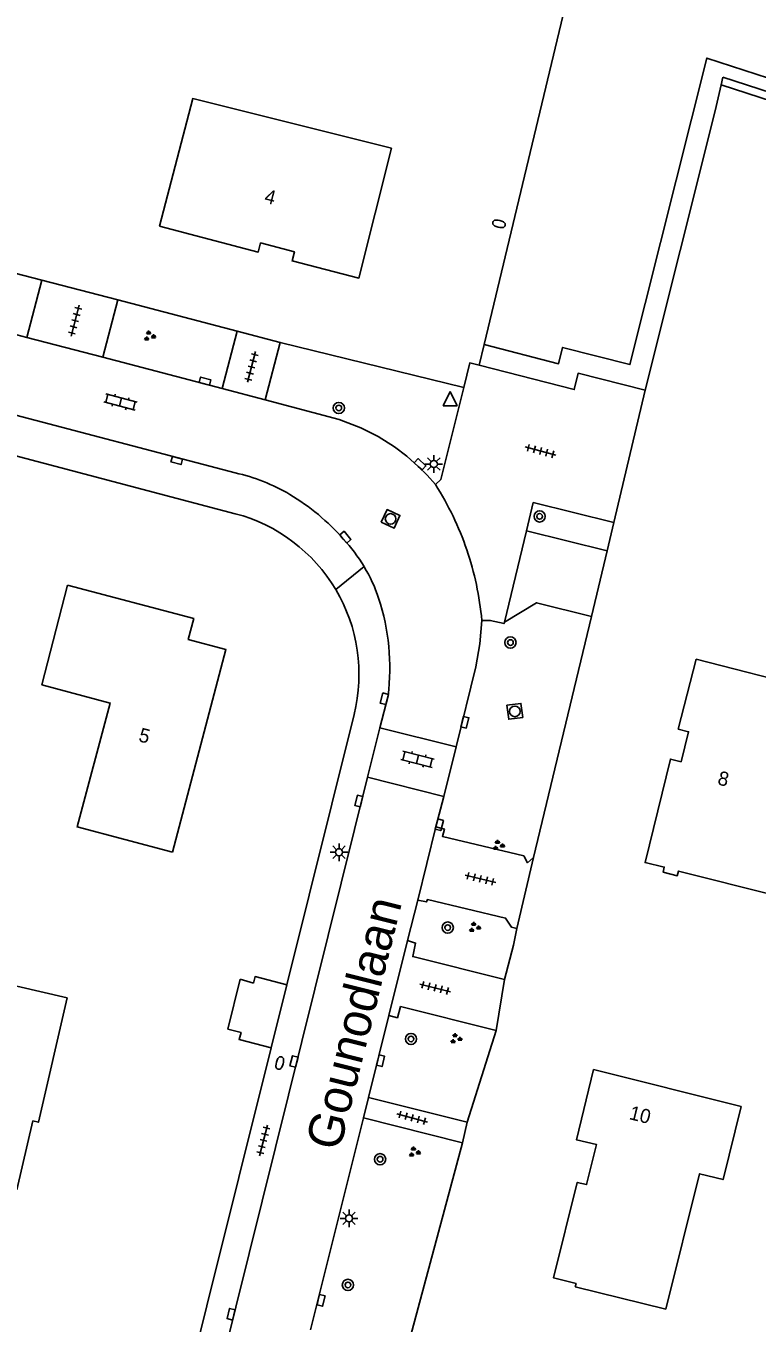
# Model space of a CAD drawing. Extents: x 132999 to 136000, y 398499 to 400501.
# Drawn here: x 133306.4 to 133358.2, y 399250.4 to 399342.3 of the extents above; entities that cross this region are included whole.
import ezdxf

# ---------------------------------------------------------------- set-up
doc = ezdxf.new("R2010")
doc.units = 0
for name, color, linetype in [('gg-afsc-hekwerk', 7, 'Continuous'), ('gg-anno-huisnummerreeks BGT', 7, 'Continuous'), ('gg-anno-openbare ruimte label', 7, 'Continuous'), ('gg-bbg-gedigitaliseerde bebouwing', 7, 'Continuous'), ('gg-bbg-hoofdgebouw', 7, 'Continuous'), ('gg-knt-verharding', 7, 'Continuous'), ('gt-grn-groengrens', 7, 'Continuous'), ('gt-grn-vlakafsluiter', 7, 'Continuous'), ('gt-grn-weggrens', 7, 'Continuous'), ('gt-symb-boom', 7, 'Continuous'), ('gt-symb-brandkraan', 7, 'Continuous'), ('gt-symb-groenvak', 7, 'Continuous'), ('gt-symb-klinker verharding', 7, 'Continuous'), ('gt-symb-kolk', 7, 'Continuous'), ('gt-symb-lichtmast', 7, 'Continuous'), ('gt-symb-rioolschacht', 7, 'Continuous'), ('gt-symb-tegel verharding', 7, 'Continuous'), ('gt-symb-waterafsluiter', 7, 'Continuous')]:
    doc.layers.add(name, color=color, linetype=linetype)

# ---------------------------------------------------------------- blocks, each defined once
blk = doc.blocks.new('gt0-TEG1')
at = {"layer": 'gt-symb-tegel verharding'}
for p, q in [((-1.125, 0), (1.125, 0)), ((-0.9, -0.25), (-0.9, 0.25)), ((-0.45, -0.25), (-0.45, 0.25)), ((0, -0.25), (0, 0.25)), ((0.45, -0.25), (0.45, 0.25)), ((0.9, -0.25), (0.9, 0.25))]:
    blk.add_line(p, q, dxfattribs=at)
blk = doc.blocks.new('gt0-GRVAK')
at = {"layer": 'gt-symb-groenvak'}
for p, q in [((-0.11, 0.189), (-0.228, 0.24)), ((-0.182, 0.153), (0.088, 0.153)), ((-0.091, 0.211), (-0.156, 0.322)), ((-0.047, 0.214), (-0.047, 0.393)), ((-0.004, 0.211), (0.061, 0.322)), ((0.015, 0.189), (0.133, 0.24)), ((0.262, -0.052), (0.197, 0.059)), ((0.305, -0.049), (0.305, 0.13)), ((0.349, -0.052), (0.414, 0.059)), ((-0.245, -0.228), (-0.363, -0.177)), ((-0.318, -0.264), (-0.047, -0.264)), ((-0.226, -0.206), (-0.291, -0.095)), ((-0.183, -0.203), (-0.183, -0.024)), ((-0.139, -0.206), (-0.074, -0.095)), ((-0.12, -0.228), (-0.002, -0.177)), ((0.243, -0.074), (0.125, -0.023)), ((0.17, -0.11), (0.441, -0.11)), ((0.368, -0.074), (0.486, -0.023))]:
    blk.add_line(p, q, dxfattribs=at)
blk = doc.blocks.new('gt0-BR')
at = {"layer": 'gt-symb-brandkraan'}
for centre, radius, start, end in [((-0.244, 0), 0.206, 107.56694, 252.43307), ((0.599, -2.664), 3, 106.89205, 107.56694), ((0, -0.691), 0.938, 73.10799, 106.89205), ((-0.599, -2.664), 3, 72.43309, 73.10799), ((0.244, 0), 0.206, 287.56695, 72.43309), ((0.599, 2.664), 3, 252.43307, 253.10797), ((0, 0.691), 0.938, 253.10797, 286.89206), ((-0.599, 2.664), 3, 286.89206, 287.56695)]:
    blk.add_arc(centre, radius, start, end, dxfattribs=at)
blk = doc.blocks.new('gt0-BOOM')
at = {"layer": 'gt-symb-boom'}
for radius in [0.4, 0.2]:
    blk.add_circle((0, 0), radius, dxfattribs=at)
blk = doc.blocks.new('gt0-KOLK')
at = {"layer": 'gt-symb-kolk'}
blk.add_lwpolyline([(0, 0), (0.375, 0), (0.375, 0.4), (-0.375, 0.4), (-0.375, 0), (0, 0)], dxfattribs=at)
blk = doc.blocks.new('gt0-RS')
at = {"layer": 'gt-symb-rioolschacht'}
blk.add_lwpolyline([(-0.5, -0.5), (0.5, -0.5), (0.5, 0.5), (-0.5, 0.5)], close=True, dxfattribs=at)
blk.add_circle((0, 0), 0.375, dxfattribs=at)
blk = doc.blocks.new('gt0-LMAST')
at = {"layer": 'gt-symb-lichtmast'}
for p, q in [((-0.182, 0.173), (-0.447, 0.438)), ((-0.005, 0.246), (-0.005, 0.621)), ((0.172, 0.173), (0.437, 0.438)), ((-0.255, -0.004), (-0.63, -0.004)), ((-0.182, -0.181), (-0.447, -0.446)), ((-0.005, -0.254), (-0.005, -0.629)), ((0.437, -0.446), (0.172, -0.181)), ((0.245, -0.004), (0.62, -0.004))]:
    blk.add_line(p, q, dxfattribs=at)
blk.add_circle((-0.005, -0.004), 0.25, dxfattribs=at)
blk = doc.blocks.new('gt0-WAFSL')
at = {"layer": 'gt-symb-waterafsluiter'}
for p, q in [((-0.5, -0.333), (0, 0.667)), ((0, 0.667), (0.5, -0.333)), ((0.5, -0.333), (-0.5, -0.333))]:
    blk.add_line(p, q, dxfattribs=at)
blk = doc.blocks.new('gt0-KL1')
at = {"layer": 'gt-symb-klinker verharding'}
for p, q in [((-1.15, 0.3), (1.15, 0.3)), ((-1, -0.3), (-1, 0.3)), ((-0.5, 0.3), (-0.5, 0.45)), ((0, -0.3), (0, 0.3)), ((0.5, 0.3), (0.5, 0.45)), ((1, -0.3), (1, 0.3)), ((-1.15, -0.3), (1.15, -0.3)), ((-0.5, -0.45), (-0.5, -0.3)), ((0.5, -0.45), (0.5, -0.3))]:
    blk.add_line(p, q, dxfattribs=at)

msp = doc.modelspace()

# ---------------------------------------------------------------- linework, layer by layer
at = {"layer": 'gg-afsc-hekwerk'}
for p, q in [((133355.648, 399338.098), (133355.773, 399338.643)), ((133355.228, 399336.269), (133355.648, 399338.098))]:
    msp.add_line(p, q, dxfattribs=at)
msp.add_lwpolyline([(133394.394, 399325.344), (133394.584, 399326.076), (133355.773, 399338.643)], dxfattribs=at)
at = {"layer": 'gg-bbg-gedigitaliseerde bebouwing'}
for points in [[(133315.87, 399328.09), (133318.22, 399337.133), (133332.29, 399333.63)], [(133365.897, 399293.663), (133361.82, 399294.702), (133361.989, 399295.365), (133353.87, 399297.43)], [(133307.519, 399295.616), (133312.377, 399294.317), (133310.032, 399285.545), (133316.78, 399283.76)], [(133309.32, 399273.45), (133300.857, 399275.4), (133299.775, 399270.703), (133301.058, 399270.408), (133300.112, 399266.29)], [(133345.32, 399252.99), (133351.731, 399251.398), (133354.119, 399260.99), (133355.783, 399260.576), (133357.071, 399265.753)]]:
    msp.add_lwpolyline(points, dxfattribs=at)
at = {"layer": 'gg-bbg-hoofdgebouw'}
for p, q in [((133309.341, 399302.67), (133307.519, 399295.616)), ((133346.617, 399268.359), (133357.071, 399265.753))]:
    msp.add_line(p, q, dxfattribs=at)
for points in [[(133315.87, 399328.09), (133322.86, 399326.26), (133323.03, 399326.91), (133325.42, 399326.28), (133325.26, 399325.64), (133329.99, 399324.42), (133332.29, 399333.63)], [(133316.78, 399283.76), (133320.57, 399298.11), (133317.9, 399298.82), (133318.29, 399300.32), (133309.341, 399302.67)], [(133353.87, 399297.43), (133352.61, 399292.48), (133353.35, 399292.29), (133352.81, 399290.17), (133352.06, 399290.36), (133350.26, 399283.03), (133351.62, 399282.7), (133351.536, 399282.352)], [(133351.536, 399282.352), (133352.536, 399282.089), (133352.62, 399282.424), (133359.509, 399280.691), (133359.5, 399280.583)], [(133305.77, 399259.84), (133306.9, 399264.73), (133307.29, 399264.64), (133309.32, 399273.45)], [(133346.617, 399268.359), (133345.4, 399263.4), (133346.83, 399263.05), (133346.12, 399260.22), (133345.46, 399260.37), (133343.78, 399253.61), (133345.37, 399253.21), (133345.32, 399252.99)]]:
    msp.add_lwpolyline(points, dxfattribs=at)
at = {"layer": 'gg-knt-verharding'}
for p, q in [((133286.97, 399329.627), (133307.538, 399324.266)), ((133285.932, 399325.667), (133306.461, 399320.218)), ((133306.461, 399320.218), (133307.538, 399324.266)), ((133312.906, 399322.868), (133307.538, 399324.266)), ((133312.906, 399322.868), (133311.847, 399318.807)), ((133321.371, 399320.661), (133312.906, 399322.868)), ((133282.341, 399320.871), (133321.227, 399310.622)), ((133306.461, 399320.218), (133311.847, 399318.807)), ((133320.304, 399316.591), (133321.371, 399320.661)), ((133324.418, 399319.867), (133321.371, 399320.661)), ((133323.351, 399315.794), (133324.418, 399319.867)), ((133321.228, 399307.735), (133281.627, 399318.16)), ((133311.847, 399318.807), (133320.304, 399316.591)), ((133320.304, 399316.591), (133323.351, 399315.794)), ((133348.06, 399307.098), (133350.275, 399316.473)), ((133340.301, 399300.05), (133341.857, 399306.515)), ((133341.857, 399306.515), (133347.58, 399305.108)), ((133331.467, 399292.567), (133332.053, 399294.836)), ((133324.875, 399274.367), (133329.648, 399293.523)), ((133330.604, 399289.064), (133331.467, 399292.567)), ((133331.467, 399292.567), (133336.882, 399291.225)), ((133336.882, 399291.225), (133336.01, 399287.714)), ((133330.604, 399289.064), (133336.01, 399287.714)), ((133336.01, 399287.714), (133335.441, 399285.557)), ((133335.441, 399285.557), (133334.175, 399280.37)), ((133334.175, 399280.37), (133333.44, 399277.513)), ((133332.117, 399272.188), (133333.44, 399277.513)), ((133340.306, 399274.743), (133340.938, 399277.186)), ((133323.764, 399269.908), (133324.875, 399274.367)), ((133332.117, 399272.188), (133330.668, 399266.39)), ((133330.668, 399266.39), (133330.305, 399264.937)), ((133330.668, 399266.39), (133337.654, 399264.647)), ((133326.554, 399249.923), (133330.305, 399264.937)), ((133337.336, 399263.169), (133330.305, 399264.937))]:
    msp.add_line(p, q, dxfattribs=at)
for points in [[(133337.414, 399316.678), (133337.848, 399318.415), (133338.505, 399318.247)], [(133350.275, 399316.473), (133345.522, 399317.68), (133345.249, 399316.525), (133338.505, 399318.247)], [(133337.414, 399316.678), (133335.785, 399310.154), (133335.412, 399309.796)], [(133323.351, 399315.794), (133328.582, 399314.411), (133330.134, 399313.815), (133331.353, 399313.192), (133332.509, 399312.459), (133333.375, 399311.804), (133334.19, 399311.086), (133334.822, 399310.46), (133335.412, 399309.796)], [(133341.857, 399306.515), (133342.339, 399308.517), (133348.06, 399307.098)], [(133346.461, 399300.464), (133342.578, 399301.428), (133340.301, 399300.05)], [(133336.882, 399291.225), (133338.277, 399296.887), (133338.554, 399298.523), (133338.697, 399300.177)], [(133338.697, 399300.177), (133339.298, 399300.173), (133340.277, 399299.949), (133340.301, 399300.05)], [(133330.604, 399289.064), (133320.34, 399247.842), (133315.488, 399228.522), (133314.883, 399226.603), (133313.194, 399222.434), (133312.072, 399220.413)], [(133342.347, 399283.39), (133341.943, 399283.013), (133341.663, 399283.493), (133335.912, 399284.881), (133336.049, 399285.396), (133335.441, 399285.557)], [(133334.175, 399280.37), (133334.778, 399280.236), (133334.843, 399280.399), (133340.377, 399279.098), (133340.796, 399278.454), (133341.169, 399278.362)], [(133333.44, 399277.513), (133334.001, 399277.322), (133333.799, 399276.369), (133340.306, 399274.743)], [(133324.875, 399274.367), (133322.639, 399274.947), (133322.516, 399274.48)], [(133339.72, 399271.144), (133332.947, 399272.825), (133332.719, 399272.039), (133332.117, 399272.188)], [(133323.764, 399269.908), (133321.507, 399270.506), (133321.646, 399270.985), (133320.705, 399271.22)], [(133313.248, 399229.637), (133313.969, 399232.203), (133315.495, 399237.308), (133316.92, 399242.44), (133323.764, 399269.908)]]:
    msp.add_lwpolyline(points, dxfattribs=at)
for centre, radius, start, end in [((133318.416, 399297.822), 13.106, 59.31428, 77.61387), ((133317.212, 399298.21), 21.575, 18.85691, 32.48081), ((133317.039, 399295.582), 15.734, 41.17636, 59.16478), ((133318.234, 399296.36), 11.762, 30.64653, 75.2517), ((133320.526, 399298.095), 11.462, 30.9053, 43.19863), ((133317.22, 399298.212), 21.567, 5.22776, 18.85856), ((133320.532, 399298.097), 11.456, 18.60889, 30.90878), ((133318.234, 399296.361), 11.762, 346.03718, 30.64417), ((133316.378, 399296.822), 15.801, 352.78073, 18.18592)]:
    msp.add_arc(centre, radius, start, end, dxfattribs=at)
at = {"layer": 'gt-grn-groengrens'}
for p, q in [((133355.228, 399336.269), (133350.275, 399316.473)), ((133337.414, 399316.678), (133324.418, 399319.867)), ((133347.58, 399305.108), (133348.06, 399307.098)), ((133342.347, 399283.39), (133346.461, 399300.464)), ((133322.516, 399274.48), (133321.578, 399274.777)), ((133339.72, 399271.144), (133337.654, 399264.647)), ((133337.336, 399263.169), (133333.014, 399247.125))]:
    msp.add_line(p, q, dxfattribs=at)
for points in [[(133338.864, 399319.704), (133344.731, 399344.176), (133323.6, 399351.543), (133315.118, 399354.649), (133295.451, 399361.676), (133289.659, 399363.203)], [(133362.633, 399345.305), (133380.142, 399338.932), (133392.926, 399334.56), (133395.327, 399333.777), (133396.569, 399329.394), (133396.352, 399329.363), (133394.992, 399328.595), (133394.237, 399327.686), (133393.95, 399327.072), (133392.64, 399327.507), (133384.336, 399330.361), (133354.633, 399340.005), (133349.186, 399318.297), (133344.413, 399319.509), (133344.141, 399318.356), (133338.864, 399319.704)], [(133394.394, 399325.344), (133392.16, 399326.086), (133383.861, 399328.938), (133355.648, 399338.098)]]:
    msp.add_lwpolyline(points, dxfattribs=at)
at = {"layer": 'gt-grn-vlakafsluiter'}
for p, q in [((133338.864, 399319.704), (133338.505, 399318.247)), ((133347.58, 399305.108), (133346.461, 399300.464)), ((133342.347, 399283.39), (133341.169, 399278.362)), ((133341.169, 399278.362), (133340.938, 399277.186)), ((133320.705, 399271.22), (133321.578, 399274.777)), ((133340.306, 399274.743), (133339.72, 399271.144)), ((133337.654, 399264.647), (133337.336, 399263.169))]:
    msp.add_line(p, q, dxfattribs=at)
at = {"layer": 'gt-grn-weggrens'}
msp.add_line((133328.353, 399302.356), (133330.361, 399303.982), dxfattribs=at)

# ---------------------------------------------------------------- block references
at = {"layer": 'gt-symb-boom'}
for p in [(133328.567, 399315.219), (133342.795, 399307.542), (133340.725, 399298.609), (133336.282, 399278.419), (133333.681, 399270.531), (133331.494, 399262.014), (133329.214, 399253.111)]:
    msp.add_blockref('gt0-BOOM', p, dxfattribs=at)
at = {"layer": 'gt-symb-brandkraan'}
for p, rotation in [((133339.913, 399328.262), 165.51896562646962), ((133324.386, 399268.83), 74.93576605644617)]:
    msp.add_blockref('gt0-BR', p, dxfattribs=dict(at, rotation=rotation))
at = {"layer": 'gt-symb-groenvak'}
for p in [(133315.139, 399320.308), (133339.858, 399284.239), (133338.169, 399278.437), (133336.845, 399270.554), (133333.903, 399262.517)]:
    msp.add_blockref('gt0-GRVAK', p, dxfattribs=at)
at = {"layer": 'gt-symb-klinker verharding'}
for p, rotation in [((133313.1, 399315.644), -15.008913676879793), ((133334.144, 399290.335), -14.008443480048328)]:
    msp.add_blockref('gt0-KL1', p, dxfattribs=dict(at, rotation=rotation))
at = {"layer": 'gt-symb-kolk'}
for p, rotation in [((133319.037, 399316.922), -14.71731114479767), ((133317.138, 399311.69), 165.2272760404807), ((133334.19, 399311.086), -43.25692965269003), ((133328.882, 399305.941), -49.504417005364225), ((133331.986, 399294.576), 75.51896562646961), ((133337.303, 399293.01), -104.11960293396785), ((133330.178, 399287.336), 76.04717668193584), ((133335.492, 399285.751), -104.7780659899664), ((133325.588, 399268.889), 75.99155651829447), ((133331.335, 399269.04), -103.93901435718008), ((133327.114, 399252.062), -103.9528233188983), ((133321.13, 399250.991), 75.93596328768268)]:
    msp.add_blockref('gt0-KOLK', p, dxfattribs=dict(at, rotation=rotation))
at = {"layer": 'gt-symb-lichtmast'}
for p in [(133335.302, 399311.253), (133328.587, 399283.762), (133329.299, 399257.832)]:
    msp.add_blockref('gt0-LMAST', p, dxfattribs=at)
at = {"layer": 'gt-symb-rioolschacht'}
for p, rotation in [((133332.236, 399307.366), -24.847205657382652), ((133341.037, 399293.732), -82.53402593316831)]:
    msp.add_blockref('gt0-RS', p, dxfattribs=dict(at, rotation=rotation))
at = {"layer": 'gt-symb-tegel verharding'}
for p, rotation in [((133309.886, 399321.402), 75.2826888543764), ((133322.386, 399318.125), 75.2826888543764), ((133342.862, 399312.17), -15.008913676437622), ((133338.601, 399281.87), -13.716469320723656), ((133335.393, 399274.152), -13.883418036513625), ((133333.768, 399264.943), -15.064233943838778), ((133323.227, 399263.349), 75.69972255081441)]:
    msp.add_blockref('gt0-TEG1', p, dxfattribs=dict(at, rotation=rotation))
at = {"layer": 'gt-symb-waterafsluiter'}
msp.add_blockref('gt0-WAFSL', (133336.451, 399315.712), dxfattribs=at)

# ---------------------------------------------------------------- texts
at = {"layer": 'gg-anno-huisnummerreeks BGT'}
for s, rotation, p in [('4', 345.3, (133323.23, 399329.781)), ('5', 345.2, (133314.32, 399291.63)), ('8', 346.2, (133355.339, 399288.569)), ('10', 346.2, (133349.077, 399264.861))]:
    msp.add_text(s, height=1, rotation=rotation, dxfattribs=at).set_placement(p)
at = {"layer": 'gg-anno-openbare ruimte label'}
msp.add_text('Gounodlaan', height=2.5, rotation=75.9, dxfattribs=at).set_placement((133328.616, 399262.526))

doc.saveas('drawing.dxf')
